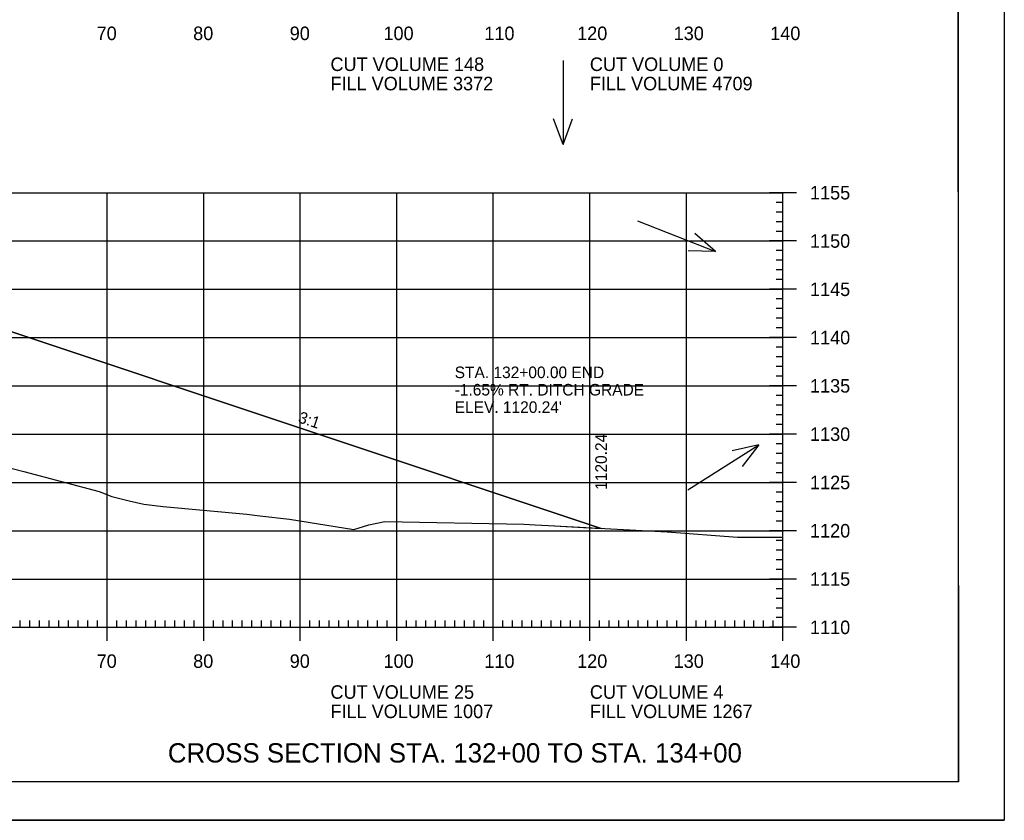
# Model space of a CAD drawing. Extents: x 1322838 to 1324533, y 339903 to 351025.
# Drawn here: x 1323764.7 to 1323866.6, y 342036.5 to 342119.4 of the extents above; entities that cross this region are included whole.
import ezdxf

# ---------------------------------------------------------------- set-up
doc = ezdxf.new("R2010")
doc.units = 0
for name, color, linetype in [('R_Axis', 7, 'Continuous'), ('R_Axis Annot', 7, 'Continuous'), ('R_Border', 7, 'Continuous'), ('R_Draft', 7, 'Continuous'), ('R_Drive', 7, 'Continuous'), ('R_Exist Surface', 7, 'Continuous'), ('R_Fin Surface', 7, 'Continuous'), ('R_Fin Surface Annot', 7, 'Continuous'), ('R_Grid', 7, 'Continuous'), ('R_No Plot', 7, 'Continuous'), ('R_Water Annot', 7, 'Continuous')]:
    doc.layers.add(name, color=color, linetype=linetype)

msp = doc.modelspace()

# ---------------------------------------------------------------- linework, layer by layer
at = {"layer": 'R_Axis'}
for p, q in [((1323845.12, 342101.48), (1323842.32, 342101.48)), ((1323843.72, 342056.48), (1323843.72, 342101.48)), ((1323843.72, 342100.48), (1323843.02, 342100.48)), ((1323843.72, 342099.48), (1323843.02, 342099.48)), ((1323843.72, 342098.48), (1323843.02, 342098.48)), ((1323843.72, 342097.48), (1323843.02, 342097.48)), ((1323845.12, 342096.48), (1323842.32, 342096.48)), ((1323843.72, 342095.48), (1323843.02, 342095.48)), ((1323843.72, 342094.48), (1323843.02, 342094.48)), ((1323843.72, 342093.48), (1323843.02, 342093.48)), ((1323843.72, 342092.48), (1323843.02, 342092.48)), ((1323845.12, 342091.48), (1323842.32, 342091.48)), ((1323843.72, 342090.48), (1323843.02, 342090.48)), ((1323843.72, 342089.48), (1323843.02, 342089.48)), ((1323843.72, 342088.48), (1323843.02, 342088.48)), ((1323843.72, 342087.48), (1323843.02, 342087.48)), ((1323845.12, 342086.48), (1323842.32, 342086.48)), ((1323843.72, 342085.48), (1323843.02, 342085.48)), ((1323843.72, 342084.48), (1323843.02, 342084.48)), ((1323843.72, 342083.48), (1323843.02, 342083.48)), ((1323843.72, 342082.48), (1323843.02, 342082.48)), ((1323845.12, 342081.48), (1323842.32, 342081.48)), ((1323843.72, 342080.48), (1323843.02, 342080.48)), ((1323843.72, 342079.48), (1323843.02, 342079.48)), ((1323843.72, 342078.48), (1323843.02, 342078.48)), ((1323843.72, 342077.48), (1323843.02, 342077.48)), ((1323845.12, 342076.48), (1323842.32, 342076.48)), ((1323843.72, 342075.48), (1323843.02, 342075.48)), ((1323843.72, 342074.48), (1323843.02, 342074.48)), ((1323843.72, 342073.48), (1323843.02, 342073.48)), ((1323843.72, 342072.48), (1323843.02, 342072.48)), ((1323845.12, 342071.48), (1323842.32, 342071.48)), ((1323843.72, 342070.48), (1323843.02, 342070.48)), ((1323843.72, 342069.48), (1323843.02, 342069.48)), ((1323843.72, 342068.48), (1323843.02, 342068.48)), ((1323843.72, 342067.48), (1323843.02, 342067.48)), ((1323845.12, 342066.48), (1323842.32, 342066.48)), ((1323843.72, 342065.48), (1323843.02, 342065.48)), ((1323843.72, 342064.48), (1323843.02, 342064.48)), ((1323843.72, 342063.48), (1323843.02, 342063.48)), ((1323843.72, 342062.48), (1323843.02, 342062.48)), ((1323845.12, 342061.48), (1323842.32, 342061.48)), ((1323843.72, 342060.48), (1323843.02, 342060.48)), ((1323843.72, 342059.48), (1323843.02, 342059.48)), ((1323843.72, 342058.48), (1323843.02, 342058.48)), ((1323773.72, 342055.08), (1323773.72, 342057.88)), ((1323783.72, 342055.08), (1323783.72, 342057.88)), ((1323793.72, 342055.08), (1323793.72, 342057.88)), ((1323803.72, 342055.08), (1323803.72, 342057.88)), ((1323813.72, 342055.08), (1323813.72, 342057.88)), ((1323823.72, 342055.08), (1323823.72, 342057.88)), ((1323833.72, 342055.08), (1323833.72, 342057.88)), ((1323843.72, 342057.48), (1323843.02, 342057.48)), ((1323843.72, 342055.08), (1323843.72, 342057.88)), ((1323563.72, 342056.48), (1323843.72, 342056.48)), ((1323764.72, 342056.48), (1323764.72, 342057.18)), ((1323765.72, 342056.48), (1323765.72, 342057.18)), ((1323766.72, 342056.48), (1323766.72, 342057.18)), ((1323767.72, 342056.48), (1323767.72, 342057.18)), ((1323768.72, 342056.48), (1323768.72, 342057.18)), ((1323769.72, 342056.48), (1323769.72, 342057.18)), ((1323770.72, 342056.48), (1323770.72, 342057.18)), ((1323771.72, 342056.48), (1323771.72, 342057.18)), ((1323772.72, 342056.48), (1323772.72, 342057.18)), ((1323774.72, 342056.48), (1323774.72, 342057.18)), ((1323775.72, 342056.48), (1323775.72, 342057.18)), ((1323776.72, 342056.48), (1323776.72, 342057.18)), ((1323777.72, 342056.48), (1323777.72, 342057.18)), ((1323778.72, 342056.48), (1323778.72, 342057.18)), ((1323779.72, 342056.48), (1323779.72, 342057.18)), ((1323780.72, 342056.48), (1323780.72, 342057.18)), ((1323781.72, 342056.48), (1323781.72, 342057.18)), ((1323782.72, 342056.48), (1323782.72, 342057.18)), ((1323784.72, 342056.48), (1323784.72, 342057.18)), ((1323785.72, 342056.48), (1323785.72, 342057.18)), ((1323786.72, 342056.48), (1323786.72, 342057.18)), ((1323787.72, 342056.48), (1323787.72, 342057.18)), ((1323788.72, 342056.48), (1323788.72, 342057.18)), ((1323789.72, 342056.48), (1323789.72, 342057.18)), ((1323790.72, 342056.48), (1323790.72, 342057.18)), ((1323791.72, 342056.48), (1323791.72, 342057.18)), ((1323792.72, 342056.48), (1323792.72, 342057.18)), ((1323794.72, 342056.48), (1323794.72, 342057.18)), ((1323795.72, 342056.48), (1323795.72, 342057.18)), ((1323796.72, 342056.48), (1323796.72, 342057.18)), ((1323797.72, 342056.48), (1323797.72, 342057.18)), ((1323798.72, 342056.48), (1323798.72, 342057.18)), ((1323799.72, 342056.48), (1323799.72, 342057.18)), ((1323800.72, 342056.48), (1323800.72, 342057.18)), ((1323801.72, 342056.48), (1323801.72, 342057.18)), ((1323802.72, 342056.48), (1323802.72, 342057.18)), ((1323804.72, 342056.48), (1323804.72, 342057.18)), ((1323805.72, 342056.48), (1323805.72, 342057.18)), ((1323806.72, 342056.48), (1323806.72, 342057.18)), ((1323807.72, 342056.48), (1323807.72, 342057.18)), ((1323808.72, 342056.48), (1323808.72, 342057.18)), ((1323809.72, 342056.48), (1323809.72, 342057.18)), ((1323810.72, 342056.48), (1323810.72, 342057.18)), ((1323811.72, 342056.48), (1323811.72, 342057.18)), ((1323812.72, 342056.48), (1323812.72, 342057.18)), ((1323814.72, 342056.48), (1323814.72, 342057.18)), ((1323815.72, 342056.48), (1323815.72, 342057.18)), ((1323816.72, 342056.48), (1323816.72, 342057.18)), ((1323817.72, 342056.48), (1323817.72, 342057.18)), ((1323818.72, 342056.48), (1323818.72, 342057.18)), ((1323819.72, 342056.48), (1323819.72, 342057.18)), ((1323820.72, 342056.48), (1323820.72, 342057.18)), ((1323821.72, 342056.48), (1323821.72, 342057.18)), ((1323822.72, 342056.48), (1323822.72, 342057.18)), ((1323824.72, 342056.48), (1323824.72, 342057.18)), ((1323825.72, 342056.48), (1323825.72, 342057.18)), ((1323826.72, 342056.48), (1323826.72, 342057.18)), ((1323827.72, 342056.48), (1323827.72, 342057.18)), ((1323828.72, 342056.48), (1323828.72, 342057.18)), ((1323829.72, 342056.48), (1323829.72, 342057.18)), ((1323830.72, 342056.48), (1323830.72, 342057.18)), ((1323831.72, 342056.48), (1323831.72, 342057.18)), ((1323832.72, 342056.48), (1323832.72, 342057.18)), ((1323834.72, 342056.48), (1323834.72, 342057.18)), ((1323835.72, 342056.48), (1323835.72, 342057.18)), ((1323836.72, 342056.48), (1323836.72, 342057.18)), ((1323837.72, 342056.48), (1323837.72, 342057.18)), ((1323838.72, 342056.48), (1323838.72, 342057.18)), ((1323839.72, 342056.48), (1323839.72, 342057.18)), ((1323840.72, 342056.48), (1323840.72, 342057.18)), ((1323841.72, 342056.48), (1323841.72, 342057.18)), ((1323845.12, 342056.48), (1323842.32, 342056.48)), ((1323842.72, 342056.48), (1323842.72, 342057.18))]:
    msp.add_line(p, q, dxfattribs=at)
at = {"layer": 'R_Border'}
for q in [(1323861.9, 342245.94), (1323545.72, 342040.48)]:
    msp.add_line((1323861.9, 342040.48), q, dxfattribs=at)
at = {"layer": 'R_Exist Surface'}
msp.add_lwpolyline([(1323760.63, 342073.76), (1323765.1, 342072.61), (1323772.9, 342070.53), (1323774.21, 342070.01), (1323776, 342069.58), (1323777.52, 342069.23), (1323779.52, 342069), (1323788.2, 342068.19), (1323789.53, 342068.02), (1323792.61, 342067.68), (1323799.27, 342066.62), (1323800.83, 342067.1), (1323802.47, 342067.45), (1323816.88, 342067.15), (1323818.05, 342067.1), (1323819.43, 342067.01), (1323831.73, 342066.35), (1323839.01, 342065.8), (1323843.72, 342065.8)], dxfattribs=at)
at = {"layer": 'R_Fin Surface'}
msp.add_lwpolyline([(1323602.15, 342081.55), (1323614.6, 342077.4), (1323644.21, 342087.27), (1323644.22, 342087.27), (1323660.14, 342091.25), (1323661.12, 342091.5), (1323661.68, 342091.64), (1323666.22, 342092.77), (1323668.23, 342092.85), (1323672.22, 342093.01), (1323673.21, 342093.03), (1323674.22, 342093.05), (1323703.72, 342093.64), (1323731.91, 342093.08), (1323733.22, 342093.05), (1323735.22, 342093.01), (1323738.36, 342092.89), (1323741.22, 342092.77), (1323746.31, 342091.5), (1323762.66, 342087.41), (1323763.22, 342087.27), (1323824.88, 342066.72)], dxfattribs=at)
at = {"layer": 'R_Grid'}
for p, q in [((1323563.72, 342101.48), (1323843.72, 342101.48)), ((1323773.72, 342056.48), (1323773.72, 342101.48)), ((1323783.72, 342056.48), (1323783.72, 342101.48)), ((1323793.72, 342056.48), (1323793.72, 342101.48)), ((1323803.72, 342056.48), (1323803.72, 342101.48)), ((1323813.72, 342056.48), (1323813.72, 342101.48)), ((1323823.72, 342056.48), (1323823.72, 342101.48)), ((1323833.72, 342056.48), (1323833.72, 342101.48)), ((1323843.72, 342056.48), (1323843.72, 342101.48)), ((1323563.72, 342096.48), (1323843.72, 342096.48)), ((1323563.72, 342091.48), (1323843.72, 342091.48)), ((1323563.72, 342086.48), (1323843.72, 342086.48)), ((1323563.72, 342081.48), (1323843.72, 342081.48)), ((1323563.72, 342076.48), (1323843.72, 342076.48)), ((1323563.72, 342071.48), (1323843.72, 342071.48)), ((1323563.72, 342066.48), (1323843.72, 342066.48)), ((1323563.72, 342061.48), (1323843.72, 342061.48)), ((1323563.72, 342056.48), (1323843.72, 342056.48))]:
    msp.add_line(p, q, dxfattribs=at)
at = {"layer": 'R_No Plot'}
msp.add_line((1323533.31, 342036.5), (1323866.65, 342036.5), dxfattribs=at)
for points in [[(1323533.31, 342249.84), (1323866.65, 342249.84), (1323866.65, 342036.5), (1323533.31, 342036.5)], [(1323779.64, 342245.94), (1323799.26, 342245.94), (1323799.26, 342236.06), (1323815.37, 342236.06), (1323838.57, 342236.06), (1323838.57, 342203.39), (1323861.77, 342203.39), (1323861.9, 342040.48), (1323545.72, 342040.48), (1323545.72, 342245.94)]]:
    msp.add_lwpolyline(points, close=True, dxfattribs=at)
msp.add_lwpolyline([(1323760.63, 342073.76), (1323765.1, 342072.61), (1323772.9, 342070.53), (1323774.21, 342070.01), (1323776, 342069.58), (1323777.52, 342069.23), (1323779.52, 342069), (1323788.2, 342068.19), (1323789.53, 342068.02), (1323792.61, 342067.68), (1323799.27, 342066.62), (1323800.83, 342067.1), (1323802.47, 342067.45), (1323816.88, 342067.15), (1323818.05, 342067.1), (1323819.43, 342067.01), (1323824.88, 342066.72), (1323763.22, 342087.27)], dxfattribs=at)
at = {"layer": 'R_Water Annot'}
for p, q in [((1323820.94, 342115.16), (1323820.94, 342106.47)), ((1323820.94, 342106.47), (1323819.97, 342109.13)), ((1323820.94, 342106.47), (1323821.91, 342109.13)), ((1323828.64, 342098.57), (1323836.73, 342095.4)), ((1323836.73, 342095.4), (1323834.6, 342097.27)), ((1323836.73, 342095.4), (1323833.9, 342095.47)), ((1323833.88, 342070.71), (1323841.22, 342075.37)), ((1323841.22, 342075.37), (1323838.45, 342074.76)), ((1323841.22, 342075.37), (1323839.49, 342073.12))]:
    msp.add_line(p, q, dxfattribs=at)

# ---------------------------------------------------------------- texts
at = {"layer": 'R_Axis Annot'}
for s, p in [('70', (1323772.63, 342117.28)), ('80', (1323782.63, 342117.28)), ('90', (1323792.63, 342117.28)), ('100', (1323802.34, 342117.28)), ('110', (1323812.79, 342117.28)), ('120', (1323822.4, 342117.28)), ('130', (1323832.4, 342117.28)), ('140', (1323842.4, 342117.28)), ('CUT VOLUME 148', (1323796.85, 342114.08)), ('CUT VOLUME 0', (1323823.72, 342114.08)), ('FILL VOLUME 3372', (1323796.85, 342112.08)), ('FILL VOLUME 4709', (1323823.72, 342112.08)), ('1155', (1323846.52, 342100.78)), ('1150', (1323846.52, 342095.78)), ('1145', (1323846.52, 342090.78)), ('1140', (1323846.52, 342085.78)), ('1135', (1323846.52, 342080.78)), ('1130', (1323846.52, 342075.78)), ('1125', (1323846.52, 342070.78)), ('1120', (1323846.52, 342065.78)), ('1115', (1323846.52, 342060.78)), ('1110', (1323846.52, 342055.78)), ('70', (1323772.63, 342052.28)), ('80', (1323782.63, 342052.28)), ('90', (1323792.63, 342052.28)), ('100', (1323802.34, 342052.28)), ('110', (1323812.79, 342052.28)), ('120', (1323822.4, 342052.28)), ('130', (1323832.4, 342052.28)), ('140', (1323842.4, 342052.28)), ('CUT VOLUME 25', (1323796.85, 342049.08)), ('CUT VOLUME 4', (1323823.72, 342049.08)), ('FILL VOLUME 1007', (1323796.85, 342047.08)), ('FILL VOLUME 1267', (1323823.72, 342047.08))]:
    msp.add_text(s, height=1.4, dxfattribs=at).set_placement(p)
at = {"layer": 'R_Draft'}
msp.add_text('CROSS SECTION STA. 132+00 TO STA. 134+00', height=2, dxfattribs=at).set_placement((1323780.01, 342042.48))
at = {"layer": 'R_Drive'}
for s, p in [('STA. 132+00.00 END', (1323809.72, 342082.28)), ('-1.65% RT. DITCH GRADE', (1323809.72, 342080.48)), ("ELEV. 1120.24'", (1323809.72, 342078.68))]:
    msp.add_text(s, height=1.2, dxfattribs=at).set_placement(p)
at = {"layer": 'R_Fin Surface Annot'}
for s, rotation, p in [('3:1', 341.5651, (1323793.42, 342077.73)), ('1120.24', 90, (1323825.48, 342070.72))]:
    msp.add_text(s, height=1.2, rotation=rotation, dxfattribs=at).set_placement(p)

doc.saveas('drawing.dxf')
